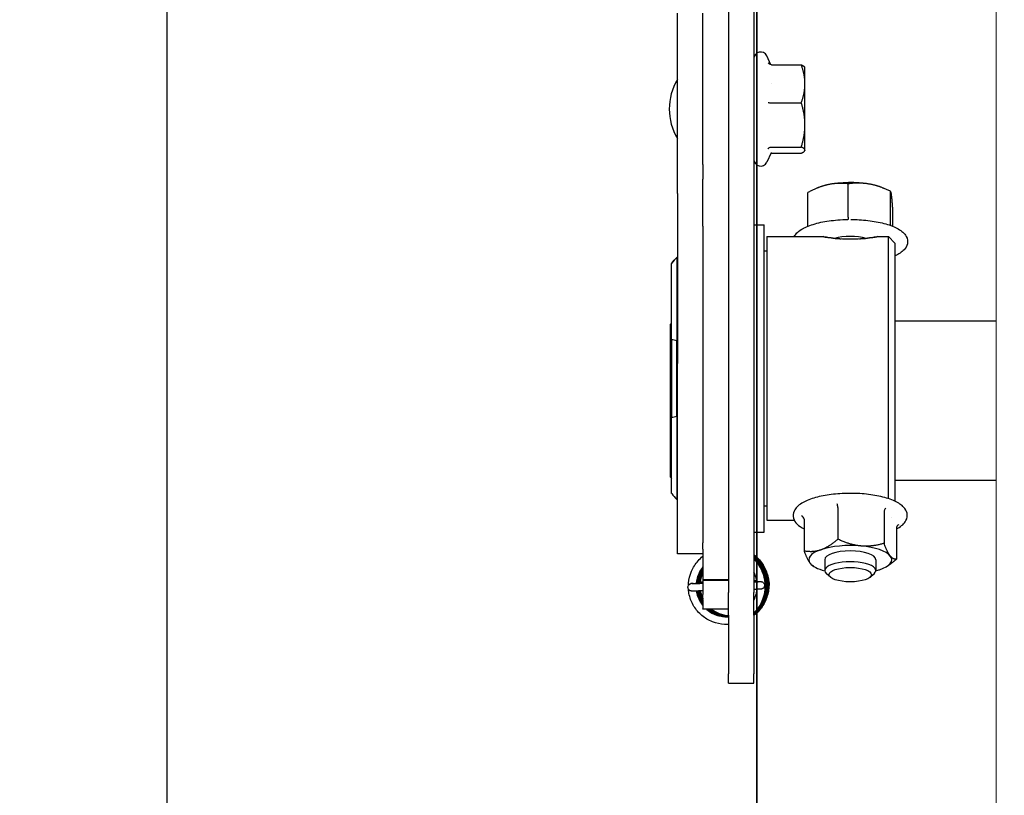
# Model space of a CAD drawing. Header units: millimetres. Extents: x 49320 to 60117, y -4209 to 20568.
# Tile 292 of 479: x 52272 to 52287, y 9891 to 9903. Entities that reach past the tile are written whole.
import ezdxf

# ---------------------------------------------------------------- set-up
doc = ezdxf.new("R2010")
doc.units = ezdxf.units.MM
doc.linetypes.add('Kropki i Kreski', pattern=[72, 36, -18, 0, -18])
doc.layers.add('_AA PROJ.warstwy', color=7, linetype='Continuous', lineweight=18, true_color=0x0000f0)
doc.layers.add('_AA przekroje', color=7, linetype='Continuous', lineweight=40)
doc.layers.add('_mt_wymiary konstr', color=3, linetype='Continuous')
doc.layers.add('ARCATA', color=4, linetype='Continuous')
doc.styles.add('100', font='romans.shx', dxfattribs={"width": 0.65, "height": 18})
doc.dimstyles.new('k100', dxfattribs={"dimtxt": 18, "dimasz": 7, "dimexe": 10, "dimexo": 20, "dimgap": 4, "dimtad": 1, "dimdec": 1, "dimrnd": 0.5, "dimzin": 9, "dimdsep": 46, "dimtxsty": 'Standard', "dimcen": 12.534, "dimclrd": 256, "dimclre": 256, "dimclrt": 7, "dimadec": 0, "dimazin": 0, "dimtfac": 1, "dimtdec": 1, "dimtmove": 2, "dimatfit": 3, "dimfxl": 30, "dimfxlon": 1, "dimtolj": 1, "dimtzin": 0, "dimarcsym": 0})

# ---------------------------------------------------------------- blocks, each defined once
blk = doc.blocks.new('WINDA 2 DZ')
at = {"layer": '_AA PROJ.warstwy', "color": 5, "true_color": 0x1414ff}
blk.add_line((49, 186), (49, 38), dxfattribs=at)
at = {"layer": 'ARCATA', "color": 5, "true_color": 0x1414ff}
for p, q in [((44.8, 87.261), (44.8, 83.869)), ((45.2, 87.261), (45.2, 83.869)), ((44, 85.308), (44, 85.904)), ((44.4, 85.308), (44.4, 85.904)), ((44, 83.69), (44, 85.308)), ((44.4, 83.69), (44.4, 85.308)), ((45.466, 85.095), (45.4, 85.235)), ((45.474, 85.094), (45.942, 85.094)), ((46, 85.051), (45.997, 85.056)), ((46, 84.796), (46, 85.051)), ((45.473, 84.801), (45.473, 84.801)), ((46, 84.152), (46, 84.796)), ((45.474, 84.499), (45.942, 84.499)), ((46, 83.756), (46, 84.152)), ((44.8, 83.869), (44.8, 76.815)), ((45.2, 83.869), (45.2, 76.815)), ((44, 83.073), (44, 83.69)), ((44.4, 83.53), (44.4, 83.69)), ((45.47, 83.716), (45.4, 83.567)), ((45.474, 83.805), (45.942, 83.805)), ((45.474, 83.708), (45.942, 83.708)), ((46, 83.751), (45.997, 83.745)), ((46, 83.751), (46, 83.756)), ((44.4, 83.53), (44.4, 83.302)), ((44.4, 82.562), (44.4, 83.302)), ((46.678, 82.703), (46.678, 83.228)), ((44, 83.073), (44, 80.409)), ((46.045, 82.566), (46.045, 83.09)), ((46.205, 83.166), (46.178, 83.155)), ((47.215, 83.166), (47.26, 83.147)), ((47.343, 82.585), (47.343, 83.109)), ((47.375, 82.562), (47.375, 82.853)), ((46.677, 82.668), (46.674, 82.668)), ((46.742, 82.668), (46.746, 82.668)), ((44.4, 82.562), (44.4, 77.697)), ((45.2, 82.585), (45.36, 82.585)), ((45.36, 77.763), (45.36, 82.585)), ((45.4, 82.399), (45.4, 77.949)), ((45.4, 82.399), (46.285, 82.399)), ((47.135, 82.399), (47.31, 82.399)), ((47.41, 82.299), (47.31, 82.399)), ((47.31, 78.288), (47.31, 82.399)), ((47.41, 82.299), (47.41, 78.248)), ((45.36, 82.174), (45.4, 82.174)), ((43.91, 81.981), (43.91, 81.98)), ((43.91, 80.787), (43.91, 81.98)), ((44, 82.074), (43.99, 82.074)), ((43.99, 82.074), (43.99, 80.764)), ((43.99, 82.074), (43.99, 82.074)), ((44, 82.074), (43.99, 82.074)), ((49, 81.074), (47.41, 81.074)), ((43.89, 81.024), (43.91, 81.044)), ((43.89, 78.624), (43.89, 81.024)), ((43.91, 80.787), (43.91, 79.56)), ((44, 80.764), (43.99, 80.764)), ((43.99, 79.583), (43.99, 80.764)), ((44, 77.424), (44, 80.409)), ((43.91, 78.367), (43.91, 79.56)), ((43.99, 79.583), (43.99, 78.274)), ((44, 79.583), (43.99, 79.583)), ((43.89, 78.624), (43.91, 78.604)), ((49, 78.574), (47.41, 78.574)), ((44, 78.274), (43.99, 78.274)), ((45.36, 78.174), (45.4, 78.174)), ((46.515, 78.149), (46.515, 77.654)), ((45.985, 77.967), (45.985, 77.472)), ((47.24, 78.083), (47.24, 77.588)), ((47.353, 77.992), (47.353, 77.992)), ((45.4, 77.949), (45.834, 77.949)), ((47.435, 77.835), (47.435, 77.34)), ((44.4, 77.697), (44.4, 77.601)), ((45.2, 77.763), (45.36, 77.763)), ((44.4, 77.601), (44.4, 77.593)), ((44.4, 77.494), (44.4, 77.593)), ((44.4, 77.424), (44, 77.424)), ((44.4, 77.494), (44.4, 77.02)), ((46.132, 77.23), (46.119, 77.238)), ((46.31, 77.331), (46.31, 77.161)), ((47.11, 77.331), (47.11, 77.161)), ((47.288, 77.23), (47.317, 77.249)), ((46.402, 77.055), (46.337, 77.111)), ((47.018, 77.055), (47.083, 77.111)), ((44.209, 76.956), (44.214, 76.957)), ((44.4, 77.02), (44.8, 77.02)), ((44.4, 77.02), (44.4, 77.008)), ((44.4, 77.02), (44.4, 77.02)), ((44.4, 77.02), (44.8, 77.02)), ((44.4, 77.008), (44.8, 77.008)), ((44.4, 77.008), (44.4, 76.783)), ((44.4, 76.685), (44.4, 76.783)), ((44.8, 76.461), (44.8, 76.815)), ((45.2, 76.461), (45.2, 76.815)), ((44.4, 76.685), (44.4, 76.558)), ((44.4, 76.554), (44.4, 76.558)), ((44.8, 76.554), (44.4, 76.554)), ((44.8, 76.461), (44.8, 75.54)), ((45.2, 76.461), (45.2, 75.54)), ((44.8, 75.394), (44.8, 75.54)), ((45.2, 75.394), (45.2, 75.54)), ((44.8, 75.394), (45.2, 75.394))]:
    blk.add_line(p, q, dxfattribs=at)
for centre, radius, start, end in [((45.305, 85.191), 0.105, 25, 180), ((44.772, 84.401), 0.9, 149.068, 210.932), ((45.305, 83.611), 0.105, 180, 335), ((44.231, 76.9), 0.06, 76.5096, 109.856)]:
    blk.add_arc(centre, radius, start, end, dxfattribs=at)
for centre, major_axis, ratio, start_param, end_param in [((46.71, 83.026), (-0.65, 0), 0.34175, 5.278568, 5.601823), ((46.71, 83.026), (0.65, 0), 0.34175, 1.089778, 2.136975), ((46.71, 83.026), (0.65, 0), 0.34175, 0.681362, 1.089778), ((46.71, 82.265), (-0.4, 0), 0.34175, 4.042627, 5.38215), ((41.655, 79.349), (-3.143, -3.667), 0.000058, 3.874706, 3.911975), ((41.655, 79.35), (-3.143, -3.666), 0.000118, 2.371004, 2.408274), ((41.89, 78.562), (2.779, 1.711), 0.5492, 0.44672, 0.485039), ((41.89, 81.786), (-2.779, 1.713), 0.548878, 2.656786, 2.695105), ((41.655, 80.999), (3.143, -3.667), 0.000058, 5.512803, 5.550072), ((46.71, 77.331), (0.65, 0), 0.34175, 1.310173, 2.357371), ((46.71, 77.331), (0.65, 0), 0.34175, 0.262976, 1.310173), ((46.71, 77.331), (-0.65, 0), 0.34175, 5.498963, 6.546161), ((46.71, 77.331), (-0.4, 0), 0.34175, 3.141593, 6.283185), ((46.71, 77.331), (0.65, 0), 0.34175, 5.498963, 6.546161), ((46.71, 77.331), (-0.65, 0), 0.34175, 0.262976, 0.908469), ((46.71, 77.161), (0.4, 0), 0.34175, 5.911007, 9.796956), ((46.71, 77.331), (-0.65, 0), 0.34175, 2.233124, 2.357371), ((45.237, 76.927), (0.0012, -0.0598), 0.876106, 3.141736, 3.419819)]:
    blk.add_ellipse(centre, major_axis=major_axis, ratio=ratio, start_param=start_param, end_param=end_param, dxfattribs=at)
blk.add_ellipse((46.71, 77.096), major_axis=(-0.331, 0), ratio=0.34175, dxfattribs=at)
for points, knots in [([(45.474, 85.094), (45.463, 85.094), (45.452, 85.098), (45.434, 85.11), (45.427, 85.119), (45.422, 85.128)], [0.0000000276, 0.0000000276, 0.0000000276, 0.0000000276, 0.0003324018, 0.0003324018, 0.0006648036, 0.0006648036, 0.0006648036, 0.0006648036]), ([(45.422, 84.503), (45.427, 84.502), (45.434, 84.501), (45.452, 84.499), (45.463, 84.499), (45.474, 84.499)], [-0.0000046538, -0.0000046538, -0.0000046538, -0.0000046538, 0.000330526, 0.000330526, 0.000665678, 0.000665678, 0.000665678, 0.000665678]), ([(45.422, 83.776), (45.422, 83.776), (45.422, 83.776), (45.422, 83.776), (45.422, 83.776), (45.422, 83.776), (45.422, 83.776), (45.422, 83.776), (45.422, 83.776), (45.422, 83.776), (45.422, 83.776), (45.422, 83.777), (45.422, 83.777), (45.423, 83.777), (45.423, 83.778), (45.424, 83.78), (45.426, 83.781), (45.431, 83.788), (45.437, 83.793), (45.449, 83.8), (45.456, 83.803), (45.466, 83.805), (45.47, 83.805), (45.474, 83.805)], [0, 0, 0, 0, 0.00000105, 0.00000105, 0.00000546, 0.00000546, 0.00001104, 0.00001104, 0.00002031, 0.00002031, 0.0000518, 0.0000518, 0.00014375, 0.00014375, 0.00045571, 0.00045571, 0.00145539, 0.00145539, 0.00517187, 0.00517187, 0.00856567, 0.00856567, 0.01034659, 0.01034659, 0.01034659, 0.01034659]), ([(45.83, 82.399), (45.841, 82.42), (45.856, 82.44), (45.911, 82.495), (45.962, 82.526), (46.088, 82.581), (46.165, 82.605), (46.331, 82.641), (46.421, 82.653), (46.566, 82.665), (46.62, 82.667), (46.674, 82.668)], [9.599842, 9.599842, 9.599842, 9.599842, 9.755848, 9.755848, 10.087553, 10.087553, 10.433298, 10.433298, 10.765536, 10.765536, 10.953298, 10.953298, 10.953298, 10.953298]), ([(46.678, 82.703), (46.678, 82.692), (46.678, 82.683), (46.678, 82.677), (46.677, 82.671), (46.677, 82.668), (46.676, 82.668)], [0.0000000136, 0.0000000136, 0.0000000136, 0.0000000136, 0.0003491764, 0.0003491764, 0.0003491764, 0.0006983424, 0.0006983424, 0.0006983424, 0.0006983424]), ([(46.746, 82.668), (46.84, 82.667), (46.933, 82.66), (47.109, 82.637), (47.192, 82.62), (47.342, 82.577), (47.408, 82.551), (47.518, 82.488), (47.562, 82.45), (47.608, 82.367), (47.615, 82.324), (47.597, 82.25), (47.579, 82.219), (47.519, 82.155), (47.471, 82.124), (47.411, 82.097), (47.411, 82.096), (47.41, 82.096)], [4.754665, 4.754665, 4.754665, 4.754665, 5.081559, 5.081559, 5.410467, 5.410467, 5.746631, 5.746631, 6.098431, 6.098431, 6.365503, 6.365503, 6.592741, 6.592741, 6.9172, 6.9172, 6.920962, 6.920962, 6.920962, 6.920962]), ([(47.135, 82.399), (47.135, 82.399), (47.124, 82.397), (47.081, 82.389), (47.048, 82.384), (46.973, 82.373), (46.925, 82.368), (46.82, 82.36), (46.764, 82.358), (46.71, 82.358), (46.656, 82.358), (46.6, 82.36), (46.495, 82.368), (46.447, 82.373), (46.372, 82.384), (46.339, 82.389), (46.296, 82.397), (46.285, 82.399), (46.285, 82.399), (46.296, 82.397), (46.339, 82.389), (46.372, 82.384), (46.447, 82.374), (46.495, 82.368), (46.553, 82.364), (46.559, 82.363), (46.566, 82.363)], [1.926201, 1.926201, 1.926201, 1.926201, 2.086714, 2.086714, 2.247227, 2.247227, 2.407747, 2.407747, 2.568268, 2.568268, 2.568268, 2.728788, 2.728788, 2.889309, 2.889309, 3.049822, 3.049822, 3.210335, 3.210335, 3.370848, 3.370848, 3.531361, 3.531361, 3.691881, 3.691881, 3.710513, 3.710513, 3.710513, 3.710513]), ([(46.854, 82.363), (46.861, 82.363), (46.867, 82.364), (46.925, 82.368), (46.973, 82.374), (47.048, 82.384), (47.081, 82.389), (47.124, 82.397), (47.135, 82.399), (47.135, 82.399)], [3.9942906, 3.9942906, 3.9942906, 3.9942906, 4.0129223, 4.0129223, 4.1734427, 4.1734427, 4.3339557, 4.3339557, 4.4944687, 4.4944687, 4.4944687, 4.4944687]), ([(47.435, 77.814), (47.443, 77.818), (47.45, 77.822), (47.514, 77.858), (47.558, 77.896), (47.603, 77.98), (47.61, 78.023), (47.592, 78.096), (47.574, 78.126), (47.515, 78.19), (47.468, 78.221), (47.348, 78.278), (47.273, 78.302), (47.11, 78.34), (47.022, 78.353), (46.839, 78.37), (46.745, 78.373), (46.559, 78.369), (46.467, 78.361), (46.293, 78.336), (46.212, 78.319), (46.066, 78.275), (46.001, 78.248), (45.895, 78.183), (45.853, 78.144), (45.814, 78.059), (45.811, 78.018), (45.831, 77.947), (45.851, 77.916), (45.905, 77.861), (45.942, 77.836), (45.985, 77.814)], [5.702614, 5.702614, 5.702614, 5.702614, 5.74792, 5.74792, 6.100925, 6.100925, 6.364715, 6.364715, 6.589371, 6.589371, 6.912013, 6.912013, 7.260654, 7.260654, 7.594166, 7.594166, 7.922306, 7.922306, 8.249512, 8.249512, 8.579121, 8.579121, 8.916951, 8.916951, 9.270556, 9.270556, 9.521263, 9.521263, 9.750134, 9.750134, 10.005349, 10.005349, 10.005349, 10.005349]), ([(46.515, 78.149), (46.515, 78.159), (46.514, 78.171), (46.512, 78.182), (46.51, 78.192), (46.507, 78.202), (46.505, 78.209)], [0.0000000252, 0.0000000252, 0.0000000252, 0.0000000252, 0.00033523, 0.00033523, 0.00033523, 0.0006704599, 0.0006704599, 0.0006704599, 0.0006704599]), ([(47.268, 78.139), (47.264, 78.136), (47.26, 78.132), (47.254, 78.124), (47.251, 78.12), (47.246, 78.109), (47.244, 78.104), (47.241, 78.093), (47.24, 78.088), (47.24, 78.083)], [-0.06737181, -0.06737181, -0.06737181, -0.06737181, -0.05077696, -0.05077696, -0.03376608, -0.03376608, -0.01604117, -0.01604117, 0, 0, 0, 0]), ([(45.985, 77.967), (45.985, 77.978), (45.98, 77.988), (45.974, 77.997), (45.967, 78.006), (45.957, 78.013), (45.947, 78.018)], [0.0000000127, 0.0000000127, 0.0000000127, 0.0000000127, 0.00033523, 0.00033523, 0.00033523, 0.0006704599, 0.0006704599, 0.0006704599, 0.0006704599]), ([(47.473, 77.879), (47.463, 77.876), (47.453, 77.871), (47.446, 77.863), (47.44, 77.855), (47.435, 77.846), (47.435, 77.835)], [-0.0000046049, -0.0000046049, -0.0000046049, -0.0000046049, 0.0003318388, 0.0003318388, 0.0003318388, 0.0006682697, 0.0006682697, 0.0006682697, 0.0006682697]), ([(44.174, 76.93), (44.175, 76.941), (44.175, 76.952), (44.181, 77.027), (44.197, 77.091), (44.246, 77.209), (44.281, 77.264), (44.347, 77.339), (44.372, 77.363), (44.4, 77.385)], [1.1179359, 1.1179359, 1.1179359, 1.1179359, 1.1517985, 1.1517985, 1.343964, 1.343964, 1.5367564, 1.5367564, 1.6421894, 1.6421894, 1.6421894, 1.6421894]), ([(45.2, 77.409), (45.206, 77.404), (45.212, 77.4), (45.267, 77.354), (45.31, 77.304), (45.377, 77.195), (45.403, 77.135), (45.432, 77.011), (45.437, 76.946), (45.427, 76.819), (45.41, 76.755), (45.36, 76.637), (45.325, 76.582), (45.258, 76.506), (45.23, 76.481), (45.2, 76.457)], [0.555799, 0.555799, 0.555799, 0.555799, 0.578256, 0.578256, 0.771377, 0.771377, 0.962663, 0.962663, 1.154215, 1.154215, 1.347406, 1.347406, 1.538784, 1.538784, 1.651352, 1.651352, 1.651352, 1.651352]), ([(45.2, 77.405), (45.204, 77.402), (45.207, 77.399), (45.26, 77.356), (45.303, 77.306), (45.372, 77.198), (45.397, 77.138), (45.428, 77.014), (45.433, 76.949), (45.423, 76.822), (45.408, 76.758), (45.358, 76.64), (45.323, 76.584), (45.257, 76.508), (45.229, 76.482), (45.2, 76.459)], [0.562298, 0.562298, 0.562298, 0.562298, 0.575693, 0.575693, 0.768461, 0.768461, 0.960626, 0.960626, 1.151712, 1.151712, 1.344397, 1.344397, 1.536733, 1.536733, 1.648117, 1.648117, 1.648117, 1.648117]), ([(45.2, 77.401), (45.202, 77.399), (45.204, 77.398), (45.255, 77.356), (45.298, 77.307), (45.367, 77.199), (45.393, 77.138), (45.424, 77.015), (45.429, 76.95), (45.42, 76.822), (45.404, 76.758), (45.355, 76.64), (45.321, 76.585), (45.255, 76.51), (45.229, 76.484), (45.2, 76.461)], [0.570945, 0.570945, 0.570945, 0.570945, 0.577859, 0.577859, 0.769985, 0.769985, 0.962813, 0.962813, 1.153241, 1.153241, 1.347824, 1.347824, 1.537304, 1.537304, 1.646971, 1.646971, 1.646971, 1.646971]), ([(45.2, 77.396), (45.204, 77.393), (45.207, 77.39), (45.259, 77.346), (45.301, 77.297), (45.368, 77.189), (45.393, 77.127), (45.421, 77.002), (45.426, 76.938), (45.414, 76.811), (45.397, 76.746), (45.345, 76.63), (45.31, 76.575), (45.248, 76.505), (45.225, 76.483), (45.2, 76.463)], [0.566339, 0.566339, 0.566339, 0.566339, 0.580632, 0.580632, 0.769864, 0.769864, 0.964875, 0.964875, 1.153928, 1.153928, 1.349015, 1.349015, 1.537955, 1.537955, 1.632529, 1.632529, 1.632529, 1.632529]), ([(45.2, 77.392), (45.201, 77.391), (45.201, 77.391), (45.251, 77.35), (45.294, 77.3), (45.361, 77.192), (45.387, 77.132), (45.417, 77.008), (45.422, 76.942), (45.411, 76.815), (45.395, 76.751), (45.345, 76.634), (45.31, 76.579), (45.247, 76.508), (45.224, 76.485), (45.2, 76.465)], [0.579007, 0.579007, 0.579007, 0.579007, 0.581865, 0.581865, 0.773244, 0.773244, 0.964649, 0.964649, 1.157838, 1.157838, 1.349332, 1.349332, 1.540703, 1.540703, 1.635122, 1.635122, 1.635122, 1.635122]), ([(45.2, 77.388), (45.249, 77.347), (45.292, 77.298), (45.358, 77.189), (45.383, 77.129), (45.413, 77.005), (45.418, 76.94), (45.407, 76.812), (45.391, 76.748), (45.34, 76.631), (45.305, 76.576), (45.244, 76.507), (45.222, 76.486), (45.2, 76.468)], [0.581348, 0.581348, 0.581348, 0.581348, 0.772672, 0.772672, 0.963732, 0.963732, 1.156009, 1.156009, 1.348734, 1.348734, 1.53984, 1.53984, 1.627407, 1.627407, 1.627407, 1.627407]), ([(45.2, 77.379), (45.244, 77.341), (45.282, 77.296), (45.348, 77.194), (45.374, 77.133), (45.404, 77.009), (45.41, 76.944), (45.401, 76.817), (45.385, 76.753), (45.336, 76.635), (45.301, 76.579), (45.241, 76.51), (45.221, 76.49), (45.2, 76.472)], [0.593767, 0.593767, 0.593767, 0.593767, 0.767526, 0.767526, 0.960078, 0.960078, 1.151169, 1.151169, 1.343454, 1.343454, 1.536206, 1.536206, 1.619538, 1.619538, 1.619538, 1.619538]), ([(45.2, 77.375), (45.242, 77.337), (45.279, 77.294), (45.344, 77.192), (45.37, 77.132), (45.401, 77.007), (45.406, 76.942), (45.396, 76.815), (45.381, 76.752), (45.332, 76.634), (45.297, 76.578), (45.238, 76.51), (45.219, 76.491), (45.2, 76.474)], [0.60181, 0.60181, 0.60181, 0.60181, 0.770491, 0.770491, 0.963653, 0.963653, 1.155216, 1.155216, 1.346517, 1.346517, 1.539681, 1.539681, 1.617334, 1.617334, 1.617334, 1.617334]), ([(45.2, 77.37), (45.241, 77.333), (45.278, 77.29), (45.341, 77.189), (45.367, 77.128), (45.397, 77.004), (45.402, 76.939), (45.392, 76.811), (45.377, 76.748), (45.327, 76.63), (45.292, 76.575), (45.234, 76.509), (45.218, 76.492), (45.2, 76.477)], [0.606246, 0.606246, 0.606246, 0.606246, 0.772632, 0.772632, 0.964741, 0.964741, 1.157588, 1.157588, 1.348708, 1.348708, 1.540731, 1.540731, 1.611471, 1.611471, 1.611471, 1.611471]), ([(45.2, 77.365), (45.241, 77.328), (45.276, 77.285), (45.339, 77.185), (45.364, 77.125), (45.394, 77.001), (45.399, 76.935), (45.388, 76.807), (45.372, 76.744), (45.321, 76.627), (45.286, 76.572), (45.23, 76.508), (45.216, 76.493), (45.2, 76.479)], [0.6087408, 0.6087408, 0.6087408, 0.6087408, 0.7732546, 0.7732546, 0.9644399, 0.9644399, 1.1575128, 1.1575128, 1.3493451, 1.3493451, 1.5405027, 1.5405027, 1.6035617, 1.6035617, 1.6035617, 1.6035617]), ([(45.2, 77.361), (45.239, 77.324), (45.274, 77.282), (45.336, 77.181), (45.361, 77.12), (45.39, 76.995), (45.395, 76.931), (45.384, 76.804), (45.367, 76.739), (45.315, 76.622), (45.281, 76.568), (45.226, 76.507), (45.214, 76.494), (45.2, 76.481)], [0.6076678, 0.6076678, 0.6076678, 0.6076678, 0.7684554, 0.7684554, 0.9633336, 0.9633336, 1.1527402, 1.1527402, 1.3475025, 1.3475025, 1.5368425, 1.5368425, 1.592026, 1.592026, 1.592026, 1.592026]), ([(45.2, 77.356), (45.238, 77.32), (45.272, 77.278), (45.333, 77.179), (45.358, 77.117), (45.386, 76.993), (45.391, 76.928), (45.379, 76.801), (45.363, 76.736), (45.311, 76.62), (45.276, 76.565), (45.223, 76.507), (45.212, 76.495), (45.2, 76.484)], [0.613749, 0.613749, 0.613749, 0.613749, 0.770983, 0.770983, 0.9659352, 0.9659352, 1.1551507, 1.1551507, 1.3501249, 1.3501249, 1.5393613, 1.5393613, 1.5875162, 1.5875162, 1.5875162, 1.5875162]), ([(45.2, 77.351), (45.234, 77.318), (45.264, 77.281), (45.325, 77.187), (45.351, 77.126), (45.381, 77.002), (45.387, 76.937), (45.377, 76.81), (45.362, 76.746), (45.312, 76.628), (45.278, 76.573), (45.225, 76.512), (45.213, 76.499), (45.2, 76.487)], [0.6361686, 0.6361686, 0.6361686, 0.6361686, 0.777487, 0.777487, 0.9726373, 0.9726373, 1.1619673, 1.1619673, 1.3557343, 1.3557343, 1.5464633, 1.5464633, 1.5987892, 1.5987892, 1.5987892, 1.5987892]), ([(45.2, 77.346), (45.231, 77.315), (45.259, 77.282), (45.319, 77.191), (45.345, 77.129), (45.376, 77.006), (45.383, 76.942), (45.375, 76.816), (45.36, 76.751), (45.311, 76.632), (45.277, 76.576), (45.224, 76.514), (45.212, 76.502), (45.2, 76.489)], [0.6471101, 0.6471101, 0.6471101, 0.6471101, 0.7768851, 0.7768851, 0.9735006, 0.9735006, 1.160378, 1.160378, 1.3549148, 1.3549148, 1.5466899, 1.5466899, 1.598981, 1.598981, 1.598981, 1.598981]), ([(45.2, 77.341), (45.232, 77.309), (45.261, 77.274), (45.318, 77.181), (45.344, 77.121), (45.374, 76.997), (45.379, 76.931), (45.369, 76.804), (45.353, 76.74), (45.303, 76.623), (45.268, 76.568), (45.218, 76.51), (45.209, 76.501), (45.2, 76.492)], [0.6373347, 0.6373347, 0.6373347, 0.6373347, 0.7730343, 0.7730343, 0.9647443, 0.9647443, 1.1578625, 1.1578625, 1.3491193, 1.3491193, 1.5407695, 1.5407695, 1.578836, 1.578836, 1.578836, 1.578836]), ([(44.4, 77.217), (44.374, 77.185), (44.352, 77.149), (44.315, 77.065), (44.302, 77.014), (44.296, 76.962), (44.296, 76.961), (44.296, 76.959)], [0.3413851, 0.3413851, 0.3413851, 0.3413851, 0.4652626, 0.4652626, 0.6186612, 0.6186612, 0.6232681, 0.6232681, 0.6232681, 0.6232681]), ([(44.4, 77.213), (44.375, 77.182), (44.354, 77.147), (44.318, 77.063), (44.305, 77.013), (44.3, 76.961), (44.3, 76.96), (44.3, 76.959)], [0.3465108, 0.3465108, 0.3465108, 0.3465108, 0.4668202, 0.4668202, 0.6201641, 0.6201641, 0.623223, 0.623223, 0.623223, 0.623223]), ([(44.4, 77.209), (44.376, 77.177), (44.355, 77.141), (44.32, 77.059), (44.307, 77.009), (44.303, 76.959)], [0.3470255, 0.3470255, 0.3470255, 0.3470255, 0.4682115, 0.4682115, 0.6181503, 0.6181503, 0.6181503, 0.6181503]), ([(44.4, 77.205), (44.378, 77.176), (44.36, 77.144), (44.325, 77.063), (44.312, 77.011), (44.307, 76.959)], [0.3590838, 0.3590838, 0.3590838, 0.3590838, 0.4686991, 0.4686991, 0.6249798, 0.6249798, 0.6249798, 0.6249798]), ([(44.4, 77.201), (44.382, 77.175), (44.366, 77.148), (44.331, 77.073), (44.317, 77.022), (44.312, 76.966), (44.311, 76.963), (44.311, 76.959)], [0.3703558, 0.3703558, 0.3703558, 0.3703558, 0.463821, 0.463821, 0.6201288, 0.6201288, 0.630692, 0.630692, 0.630692, 0.630692]), ([(44.4, 77.197), (44.383, 77.173), (44.369, 77.147), (44.335, 77.074), (44.321, 77.023), (44.316, 76.968), (44.315, 76.964), (44.315, 76.96)], [0.3741576, 0.3741576, 0.3741576, 0.3741576, 0.4611322, 0.4611322, 0.6163551, 0.6163551, 0.6289465, 0.6289465, 0.6289465, 0.6289465]), ([(44.4, 77.192), (44.384, 77.168), (44.37, 77.143), (44.338, 77.071), (44.325, 77.02), (44.319, 76.966), (44.319, 76.963), (44.319, 76.96)], [0.3802055, 0.3802055, 0.3802055, 0.3802055, 0.465972, 0.465972, 0.6192749, 0.6192749, 0.6292917, 0.6292917, 0.6292917, 0.6292917]), ([(44.4, 77.187), (44.385, 77.165), (44.372, 77.141), (44.341, 77.069), (44.328, 77.019), (44.323, 76.965), (44.323, 76.962), (44.323, 76.96)], [0.385522, 0.385522, 0.385522, 0.385522, 0.4669122, 0.4669122, 0.6203903, 0.6203903, 0.6286318, 0.6286318, 0.6286318, 0.6286318]), ([(45.2, 77.337), (45.231, 77.305), (45.259, 77.269), (45.316, 77.178), (45.341, 77.118), (45.371, 76.994), (45.375, 76.928), (45.364, 76.8), (45.348, 76.737), (45.298, 76.62), (45.263, 76.564), (45.214, 76.509), (45.207, 76.502), (45.2, 76.495)], [0.6399425, 0.6399425, 0.6399425, 0.6399425, 0.7730573, 0.7730573, 0.9641393, 0.9641393, 1.1568801, 1.1568801, 1.3491325, 1.3491325, 1.5402311, 1.5402311, 1.5705191, 1.5705191, 1.5705191, 1.5705191]), ([(44.4, 77.182), (44.387, 77.161), (44.375, 77.139), (44.344, 77.069), (44.331, 77.018), (44.327, 76.965), (44.327, 76.962), (44.326, 76.96)], [0.3904095, 0.3904095, 0.3904095, 0.3904095, 0.4657616, 0.4657616, 0.6201185, 0.6201185, 0.6273541, 0.6273541, 0.6273541, 0.6273541]), ([(44.4, 77.177), (44.388, 77.158), (44.378, 77.139), (44.349, 77.071), (44.335, 77.02), (44.331, 76.966), (44.33, 76.963), (44.33, 76.96)], [0.3970787, 0.3970787, 0.3970787, 0.3970787, 0.463463, 0.463463, 0.618489, 0.618489, 0.6277257, 0.6277257, 0.6277257, 0.6277257]), ([(44.4, 77.172), (44.391, 77.156), (44.382, 77.14), (44.354, 77.076), (44.34, 77.026), (44.335, 76.97), (44.334, 76.965), (44.334, 76.96)], [0.4063614, 0.4063614, 0.4063614, 0.4063614, 0.4616027, 0.4616027, 0.6160504, 0.6160504, 0.6306776, 0.6306776, 0.6306776, 0.6306776]), ([(44.4, 77.167), (44.392, 77.153), (44.385, 77.139), (44.358, 77.078), (44.344, 77.027), (44.339, 76.971), (44.338, 76.965), (44.338, 76.96)], [0.4165514, 0.4165514, 0.4165514, 0.4165514, 0.4643884, 0.4643884, 0.6179559, 0.6179559, 0.6342901, 0.6342901, 0.6342901, 0.6342901]), ([(44.4, 77.161), (44.393, 77.148), (44.387, 77.136), (44.361, 77.076), (44.348, 77.026), (44.342, 76.97), (44.342, 76.965), (44.341, 76.96)], [0.4241933, 0.4241933, 0.4241933, 0.4241933, 0.466495, 0.466495, 0.6197923, 0.6197923, 0.6350034, 0.6350034, 0.6350034, 0.6350034]), ([(44.4, 77.154), (44.396, 77.147), (44.392, 77.138), (44.367, 77.083), (44.352, 77.032), (44.346, 76.974), (44.346, 76.967), (44.345, 76.96)], [0.4355208, 0.4355208, 0.4355208, 0.4355208, 0.4624373, 0.4624373, 0.6182445, 0.6182445, 0.6389089, 0.6389089, 0.6389089, 0.6389089]), ([(44.4, 77.148), (44.396, 77.14), (44.392, 77.131), (44.368, 77.076), (44.355, 77.025), (44.35, 76.969), (44.349, 76.965), (44.349, 76.96)], [0.436966, 0.436966, 0.436966, 0.436966, 0.4651034, 0.4651034, 0.6198218, 0.6198218, 0.6331414, 0.6331414, 0.6331414, 0.6331414]), ([(44.4, 77.142), (44.397, 77.136), (44.395, 77.131), (44.372, 77.079), (44.359, 77.028), (44.354, 76.971), (44.353, 76.966), (44.353, 76.96)], [0.4454939, 0.4454939, 0.4454939, 0.4454939, 0.4628592, 0.4628592, 0.6177643, 0.6177643, 0.6340459, 0.6340459, 0.6340459, 0.6340459]), ([(44.4, 77.135), (44.399, 77.133), (44.399, 77.132), (44.377, 77.084), (44.364, 77.033), (44.358, 76.975), (44.357, 76.968), (44.357, 76.96)], [0.4575268, 0.4575268, 0.4575268, 0.4575268, 0.4622387, 0.4622387, 0.6162953, 0.6162953, 0.6380891, 0.6380891, 0.6380891, 0.6380891]), ([(45.247, 76.987), (45.241, 77.027), (45.23, 77.066), (45.21, 77.113), (45.205, 77.123), (45.2, 77.133)], [0.6498173, 0.6498173, 0.6498173, 0.6498173, 0.7699354, 0.7699354, 0.8038674, 0.8038674, 0.8038674, 0.8038674]), ([(44.166, 76.897), (44.165, 76.903), (44.166, 76.91), (44.17, 76.922), (44.173, 76.928), (44.181, 76.939), (44.185, 76.943), (44.193, 76.949), (44.196, 76.95), (44.202, 76.954), (44.206, 76.955), (44.209, 76.956)], [0, 0, 0, 0, 0.0193053, 0.0193053, 0.03874111, 0.03874111, 0.05819026, 0.05819026, 0.06769894, 0.06769894, 0.07980539, 0.07980539, 0.07980539, 0.07980539]), ([(44.4, 76.842), (44.365, 76.841), (44.334, 76.84), (44.278, 76.839), (44.255, 76.839), (44.235, 76.838), (44.231, 76.838), (44.226, 76.838), (44.225, 76.838), (44.222, 76.839), (44.221, 76.839), (44.219, 76.839), (44.218, 76.839), (44.215, 76.84), (44.213, 76.84), (44.209, 76.841), (44.207, 76.841), (44.202, 76.843), (44.2, 76.844), (44.192, 76.848), (44.188, 76.851), (44.18, 76.859), (44.176, 76.864), (44.17, 76.875), (44.168, 76.882), (44.166, 76.891), (44.166, 76.894), (44.166, 76.897)], [1.3222991, 1.3222991, 1.3222991, 1.3222991, 1.4647174, 1.4647174, 1.6407969, 1.6407969, 1.7100143, 1.7100143, 1.7423112, 1.7423112, 1.7492942, 1.7492942, 1.7564754, 1.7564754, 1.7632934, 1.7632934, 1.769265, 1.769265, 1.7788987, 1.7788987, 1.7941799, 1.7941799, 1.813092, 1.813092, 1.8325381, 1.8325381, 1.8413651, 1.8413651, 1.8413651, 1.8413651]), ([(44.244, 76.958), (44.239, 76.959), (44.234, 76.96), (44.224, 76.96), (44.219, 76.959), (44.214, 76.957)], [0.07785228, 0.07785228, 0.07785228, 0.07785228, 0.09295324, 0.09295324, 0.10797184, 0.10797184, 0.10797184, 0.10797184]), ([(44.229, 76.958), (44.229, 76.958), (44.229, 76.958), (44.229, 76.958), (44.23, 76.958), (44.237, 76.958), (44.245, 76.958), (44.276, 76.959), (44.303, 76.959), (44.355, 76.96), (44.377, 76.961), (44.4, 76.961)], [0.115468, 0.115468, 0.115468, 0.115468, 0.1175325, 0.1175325, 0.1573244, 0.1573244, 0.262332, 0.262332, 0.4264908, 0.4264908, 0.5210565, 0.5210565, 0.5210565, 0.5210565]), ([(45.2, 77.006), (45.21, 77.006), (45.22, 77.006), (45.234, 77.007), (45.239, 77.007), (45.243, 77.007)], [1.23421429, 1.23421429, 1.23421429, 1.23421429, 1.27430399, 1.27430399, 1.29575196, 1.29575196, 1.29575196, 1.29575196]), ([(45.2, 76.984), (45.21, 76.984), (45.22, 76.984), (45.258, 76.986), (45.28, 76.986), (45.294, 76.987), (45.297, 76.987), (45.298, 76.987), (45.299, 76.987), (45.299, 76.987)], [1.4249032, 1.4249032, 1.4249032, 1.4249032, 1.4771173, 1.4771173, 1.6520452, 1.6520452, 1.701464, 1.701464, 1.7215428, 1.7215428, 1.7215428, 1.7215428]), ([(45.365, 76.93), (45.365, 76.923), (45.364, 76.917), (45.361, 76.904), (45.358, 76.898), (45.35, 76.888), (45.345, 76.883), (45.338, 76.878), (45.335, 76.876), (45.33, 76.873), (45.327, 76.872), (45.323, 76.871), (45.321, 76.87), (45.318, 76.869), (45.316, 76.869), (45.314, 76.869), (45.313, 76.869), (45.312, 76.868), (45.311, 76.868), (45.309, 76.868), (45.308, 76.868), (45.303, 76.868), (45.3, 76.868), (45.278, 76.867), (45.248, 76.866), (45.205, 76.864), (45.202, 76.864), (45.2, 76.864)], [0, 0, 0, 0, 0.0193053, 0.0193053, 0.0387411, 0.0387411, 0.0581903, 0.0581903, 0.0676989, 0.0676989, 0.0764209, 0.0764209, 0.0823115, 0.0823115, 0.0891819, 0.0891819, 0.0949702, 0.0949702, 0.1045286, 0.1045286, 0.1275908, 0.1275908, 0.1967703, 0.1967703, 0.4078554, 0.4078554, 0.4202521, 0.4202521, 0.4202521, 0.4202521]), ([(45.236, 76.987), (45.264, 76.988), (45.285, 76.988), (45.299, 76.988), (45.302, 76.988), (45.306, 76.988), (45.307, 76.988), (45.311, 76.988), (45.312, 76.987), (45.315, 76.987), (45.316, 76.987), (45.319, 76.986), (45.322, 76.985), (45.327, 76.984), (45.33, 76.983), (45.337, 76.979), (45.341, 76.976), (45.349, 76.969), (45.353, 76.964), (45.36, 76.953), (45.362, 76.947), (45.365, 76.937), (45.365, 76.933), (45.365, 76.93)], [0, 0, 0, 0, 0.1763558, 0.1763558, 0.230532, 0.230532, 0.2566198, 0.2566198, 0.2631117, 0.2631117, 0.2675007, 0.2675007, 0.2763771, 0.2763771, 0.285128, 0.285128, 0.2998972, 0.2998972, 0.3186039, 0.3186039, 0.3380421, 0.3380421, 0.3490157, 0.3490157, 0.3490157, 0.3490157]), ([(45.432, 76.98), (45.432, 76.98), (45.432, 76.98), (45.436, 76.975), (45.438, 76.968), (45.44, 76.958), (45.441, 76.955), (45.441, 76.951)], [1.73089092, 1.73089092, 1.73089092, 1.73089092, 1.7312113, 1.7312113, 1.7506481, 1.7506481, 1.76177106, 1.76177106, 1.76177106, 1.76177106]), ([(45.441, 76.951), (45.441, 76.945), (45.44, 76.938), (45.437, 76.928), (45.436, 76.925), (45.434, 76.922)], [0, 0, 0, 0, 0.0193053, 0.0193053, 0.03052712, 0.03052712, 0.03052712, 0.03052712]), ([(44.8, 76.316), (44.779, 76.315), (44.758, 76.315), (44.674, 76.319), (44.609, 76.334), (44.49, 76.381), (44.434, 76.414), (44.336, 76.496), (44.294, 76.545), (44.226, 76.654), (44.201, 76.715), (44.179, 76.808), (44.174, 76.84), (44.172, 76.871)], [0.1331633, 0.1331633, 0.1331633, 0.1331633, 0.195209, 0.195209, 0.3882462, 0.3882462, 0.5799077, 0.5799077, 0.7711951, 0.7711951, 0.9643001, 0.9643001, 1.0595774, 1.0595774, 1.0595774, 1.0595774]), ([(44.296, 76.839), (44.301, 76.809), (44.309, 76.779), (44.337, 76.703), (44.363, 76.657), (44.396, 76.614), (44.398, 76.612), (44.4, 76.61)], [0.0624779, 0.0624779, 0.0624779, 0.0624779, 0.153987, 0.153987, 0.3084325, 0.3084325, 0.3170717, 0.3170717, 0.3170717, 0.3170717]), ([(44.3, 76.84), (44.302, 76.83), (44.304, 76.82), (44.318, 76.76), (44.337, 76.711), (44.375, 76.65), (44.387, 76.632), (44.4, 76.616)], [0.743127, 0.743127, 0.743127, 0.743127, 0.7735142, 0.7735142, 0.9273372, 0.9273372, 0.9906713, 0.9906713, 0.9906713, 0.9906713]), ([(44.304, 76.84), (44.306, 76.829), (44.308, 76.819), (44.322, 76.759), (44.342, 76.71), (44.378, 76.651), (44.389, 76.636), (44.4, 76.622)], [0.7430992, 0.7430992, 0.7430992, 0.7430992, 0.7740334, 0.7740334, 0.9288566, 0.9288566, 0.9834344, 0.9834344, 0.9834344, 0.9834344]), ([(44.309, 76.84), (44.311, 76.827), (44.313, 76.815), (44.329, 76.753), (44.35, 76.704), (44.385, 76.648), (44.392, 76.638), (44.4, 76.627)], [0.7381292, 0.7381292, 0.7381292, 0.7381292, 0.7753169, 0.7753169, 0.9321109, 0.9321109, 0.9715961, 0.9715961, 0.9715961, 0.9715961]), ([(44.312, 76.84), (44.314, 76.829), (44.316, 76.818), (44.331, 76.757), (44.352, 76.708), (44.386, 76.654), (44.393, 76.644), (44.4, 76.634)], [0.7448847, 0.7448847, 0.7448847, 0.7448847, 0.7781106, 0.7781106, 0.9335522, 0.9335522, 0.9702224, 0.9702224, 0.9702224, 0.9702224]), ([(44.317, 76.84), (44.318, 76.833), (44.319, 76.826), (44.332, 76.768), (44.351, 76.719), (44.385, 76.663), (44.392, 76.651), (44.4, 76.641)], [0.7505836, 0.7505836, 0.7505836, 0.7505836, 0.7719468, 0.7719468, 0.9282706, 0.9282706, 0.9684637, 0.9684637, 0.9684637, 0.9684637]), ([(44.321, 76.84), (44.322, 76.833), (44.323, 76.827), (44.335, 76.77), (44.355, 76.72), (44.387, 76.666), (44.393, 76.656), (44.4, 76.647)], [0.7488355, 0.7488355, 0.7488355, 0.7488355, 0.7690383, 0.7690383, 0.9242572, 0.9242572, 0.9591849, 0.9591849, 0.9591849, 0.9591849]), ([(44.325, 76.84), (44.326, 76.832), (44.328, 76.824), (44.341, 76.766), (44.361, 76.717), (44.391, 76.667), (44.396, 76.66), (44.4, 76.654)], [0.7491659, 0.7491659, 0.7491659, 0.7491659, 0.7738736, 0.7738736, 0.9280363, 0.9280363, 0.951586, 0.951586, 0.951586, 0.951586]), ([(44.329, 76.84), (44.33, 76.832), (44.332, 76.823), (44.345, 76.765), (44.366, 76.716), (44.395, 76.668), (44.397, 76.665), (44.4, 76.661)], [0.7485236, 0.7485236, 0.7485236, 0.7485236, 0.7740005, 0.7740005, 0.9289281, 0.9289281, 0.9429502, 0.9429502, 0.9429502, 0.9429502]), ([(44.333, 76.84), (44.334, 76.832), (44.336, 76.823), (44.35, 76.765), (44.37, 76.716), (44.398, 76.671), (44.399, 76.669), (44.4, 76.668)], [0.7472524, 0.7472524, 0.7472524, 0.7472524, 0.7733466, 0.7733466, 0.9276826, 0.9276826, 0.9335766, 0.9335766, 0.9335766, 0.9335766]), ([(44.337, 76.84), (44.338, 76.832), (44.34, 76.824), (44.353, 76.767), (44.373, 76.719), (44.4, 76.675), (44.4, 76.675), (44.4, 76.675)], [0.7476132, 0.7476132, 0.7476132, 0.7476132, 0.7724466, 0.7724466, 0.9248508, 0.9248508, 0.9254725, 0.9254725, 0.9254725, 0.9254725]), ([(44.341, 76.84), (44.342, 76.834), (44.343, 76.827), (44.356, 76.773), (44.375, 76.725), (44.4, 76.682)], [0.7505687, 0.7505687, 0.7505687, 0.7505687, 0.7704131, 0.7704131, 0.9201174, 0.9201174, 0.9201174, 0.9201174]), ([(44.345, 76.84), (44.346, 76.834), (44.347, 76.828), (44.359, 76.776), (44.376, 76.731), (44.4, 76.69)], [0.7541865, 0.7541865, 0.7541865, 0.7541865, 0.7729031, 0.7729031, 0.9149736, 0.9149736, 0.9149736, 0.9149736]), ([(44.349, 76.841), (44.35, 76.834), (44.351, 76.828), (44.363, 76.779), (44.379, 76.737), (44.4, 76.698)], [0.7549198, 0.7549198, 0.7549198, 0.7549198, 0.7739828, 0.7739828, 0.9067164, 0.9067164, 0.9067164, 0.9067164]), ([(44.353, 76.841), (44.354, 76.837), (44.355, 76.833), (44.365, 76.786), (44.38, 76.745), (44.4, 76.707)], [0.7588473, 0.7588473, 0.7588473, 0.7588473, 0.7712312, 0.7712312, 0.9014051, 0.9014051, 0.9014051, 0.9014051]), ([(44.357, 76.841), (44.358, 76.834), (44.36, 76.828), (44.37, 76.785), (44.383, 76.749), (44.4, 76.715)], [0.7530789, 0.7530789, 0.7530789, 0.7530789, 0.7730907, 0.7730907, 0.8862724, 0.8862724, 0.8862724, 0.8862724]), ([(44.361, 76.841), (44.362, 76.835), (44.363, 76.829), (44.373, 76.789), (44.385, 76.756), (44.4, 76.724)], [0.753987, 0.753987, 0.753987, 0.753987, 0.7715363, 0.7715363, 0.8774844, 0.8774844, 0.8774844, 0.8774844]), ([(45.2, 76.698), (45.216, 76.73), (45.229, 76.765), (45.243, 76.821), (45.247, 76.843), (45.25, 76.866)], [0.3525218, 0.3525218, 0.3525218, 0.3525218, 0.4612514, 0.4612514, 0.5279915, 0.5279915, 0.5279915, 0.5279915]), ([(44.454, 76.554), (44.471, 76.539), (44.489, 76.526), (44.55, 76.485), (44.598, 76.464), (44.697, 76.438), (44.749, 76.433), (44.8, 76.436)], [0.3949212, 0.3949212, 0.3949212, 0.3949212, 0.4615509, 0.4615509, 0.6158213, 0.6158213, 0.7689698, 0.7689698, 0.7689698, 0.7689698]), ([(44.459, 76.554), (44.46, 76.553), (44.462, 76.552), (44.502, 76.518), (44.547, 76.49), (44.642, 76.452), (44.693, 76.44), (44.763, 76.436), (44.781, 76.436), (44.8, 76.437)], [1.0762874, 1.0762874, 1.0762874, 1.0762874, 1.0806446, 1.0806446, 1.235383, 1.235383, 1.3892639, 1.3892639, 1.4448801, 1.4448801, 1.4448801, 1.4448801]), ([(44.464, 76.554), (44.466, 76.553), (44.467, 76.552), (44.508, 76.518), (44.553, 76.491), (44.648, 76.452), (44.699, 76.441), (44.767, 76.437), (44.784, 76.437), (44.8, 76.438)], [1.0768927, 1.0768927, 1.0768927, 1.0768927, 1.0821945, 1.0821945, 1.2358985, 1.2358985, 1.3907483, 1.3907483, 1.439967, 1.439967, 1.439967, 1.439967]), ([(44.47, 76.554), (44.474, 76.55), (44.478, 76.547), (44.521, 76.513), (44.565, 76.488), (44.66, 76.451), (44.713, 76.44), (44.777, 76.438), (44.789, 76.438), (44.8, 76.438)], [1.0724452, 1.0724452, 1.0724452, 1.0724452, 1.0887328, 1.0887328, 1.2370177, 1.2370177, 1.3961538, 1.3961538, 1.4299507, 1.4299507, 1.4299507, 1.4299507]), ([(44.475, 76.554), (44.476, 76.553), (44.478, 76.551), (44.519, 76.517), (44.565, 76.49), (44.661, 76.453), (44.711, 76.442), (44.774, 76.439), (44.787, 76.439), (44.8, 76.439)], [1.0799257, 1.0799257, 1.0799257, 1.0799257, 1.0859435, 1.0859435, 1.2421233, 1.2421233, 1.3937748, 1.3937748, 1.4320139, 1.4320139, 1.4320139, 1.4320139]), ([(44.48, 76.554), (44.518, 76.522), (44.562, 76.495), (44.655, 76.457), (44.705, 76.445), (44.77, 76.441), (44.785, 76.44), (44.8, 76.44)], [1.0864386, 1.0864386, 1.0864386, 1.0864386, 1.2363496, 1.2363496, 1.3880276, 1.3880276, 1.4327798, 1.4327798, 1.4327798, 1.4327798]), ([(44.485, 76.554), (44.523, 76.523), (44.565, 76.497), (44.658, 76.458), (44.709, 76.446), (44.773, 76.442), (44.787, 76.441), (44.8, 76.441)], [1.085331, 1.085331, 1.085331, 1.085331, 1.2320462, 1.2320462, 1.3858266, 1.3858266, 1.4261538, 1.4261538, 1.4261538, 1.4261538]), ([(44.49, 76.554), (44.528, 76.522), (44.572, 76.496), (44.666, 76.458), (44.717, 76.447), (44.779, 76.443), (44.789, 76.443), (44.8, 76.443)], [1.0863297, 1.0863297, 1.0863297, 1.0863297, 1.2357051, 1.2357051, 1.389952, 1.389952, 1.4216348, 1.4216348, 1.4216348, 1.4216348]), ([(44.495, 76.554), (44.534, 76.522), (44.578, 76.496), (44.672, 76.459), (44.723, 76.447), (44.783, 76.444), (44.792, 76.444), (44.8, 76.444)], [1.0864014, 1.0864014, 1.0864014, 1.0864014, 1.2359062, 1.2359062, 1.3907915, 1.3907915, 1.4161134, 1.4161134, 1.4161134, 1.4161134]), ([(44.501, 76.554), (44.539, 76.522), (44.583, 76.497), (44.677, 76.459), (44.728, 76.448), (44.786, 76.445), (44.793, 76.445), (44.8, 76.445)], [1.085876, 1.085876, 1.085876, 1.085876, 1.235302, 1.235302, 1.3894806, 1.3894806, 1.4099819, 1.4099819, 1.4099819, 1.4099819]), ([(44.506, 76.554), (44.544, 76.523), (44.586, 76.498), (44.68, 76.461), (44.732, 76.449), (44.789, 76.446), (44.795, 76.446), (44.8, 76.446)], [1.0868561, 1.0868561, 1.0868561, 1.0868561, 1.2329944, 1.2329944, 1.3890146, 1.3890146, 1.4054449, 1.4054449, 1.4054449, 1.4054449]), ([(44.511, 76.554), (44.548, 76.524), (44.589, 76.5), (44.68, 76.463), (44.731, 76.451), (44.788, 76.448), (44.794, 76.447), (44.8, 76.447)], [1.0906125, 1.0906125, 1.0906125, 1.0906125, 1.2323669, 1.2323669, 1.3855732, 1.3855732, 1.4035264, 1.4035264, 1.4035264, 1.4035264]), ([(44.516, 76.554), (44.553, 76.525), (44.594, 76.501), (44.684, 76.464), (44.735, 76.452), (44.791, 76.449), (44.795, 76.448), (44.8, 76.448)], [1.0949083, 1.0949083, 1.0949083, 1.0949083, 1.2348036, 1.2348036, 1.3884001, 1.3884001, 1.4022365, 1.4022365, 1.4022365, 1.4022365]), ([(44.522, 76.554), (44.558, 76.525), (44.599, 76.501), (44.69, 76.465), (44.741, 76.453), (44.795, 76.45), (44.797, 76.45), (44.8, 76.45)], [1.0963698, 1.0963698, 1.0963698, 1.0963698, 1.2358319, 1.2358319, 1.3904858, 1.3904858, 1.3980621, 1.3980621, 1.3980621, 1.3980621]), ([(44.527, 76.554), (44.561, 76.526), (44.6, 76.504), (44.688, 76.467), (44.739, 76.456), (44.793, 76.451), (44.796, 76.451), (44.8, 76.451)], [1.100988, 1.100988, 1.100988, 1.100988, 1.2339145, 1.2339145, 1.3863034, 1.3863034, 1.3971185, 1.3971185, 1.3971185, 1.3971185]), ([(44.532, 76.554), (44.569, 76.525), (44.609, 76.502), (44.699, 76.466), (44.75, 76.455), (44.8, 76.452)], [1.0960901, 1.0960901, 1.0960901, 1.0960901, 1.2350633, 1.2350633, 1.3864475, 1.3864475, 1.3864475, 1.3864475]), ([(44.537, 76.554), (44.573, 76.526), (44.613, 76.503), (44.701, 76.468), (44.751, 76.457), (44.8, 76.453)], [1.0977415, 1.0977415, 1.0977415, 1.0977415, 1.2335081, 1.2335081, 1.3824593, 1.3824593, 1.3824593, 1.3824593])]:
    blk.add_open_spline(points, degree=3, knots=knots, dxfattribs=at)
for points, weights in [([(45.942, 85.094), (45.987, 85.074), (45.997, 85.056)], [1.70233916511, 1.80190364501, 1.82618442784]), ([(46, 84.796), (46, 84.935), (45.942, 85.094)], [1.83401555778, 1.83401555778, 1.70233916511]), ([(45.942, 84.499), (46, 84.658), (46, 84.796)], [1.70233916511, 1.83401555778, 1.83401555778]), ([(46, 84.152), (46, 84.313), (45.942, 84.499)], [1.83401560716, 1.83401560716, 1.70233921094]), ([(45.942, 83.805), (46, 83.991), (46, 84.152)], [1.70233921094, 1.83401560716, 1.83401560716]), ([(46, 83.756), (46, 83.779), (45.942, 83.805)], [1.83401555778, 1.83401555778, 1.70233916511]), ([(45.942, 83.708), (46, 83.734), (46, 83.756)], [1.70233916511, 1.83401555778, 1.83401555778]), ([(46.361, 83.214), (46.214, 83.182), (46.045, 83.09)], [1.95439538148, 1.95439538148, 1.81407610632]), ([(46.678, 83.228), (46.508, 83.246), (46.361, 83.214)], [1.81407610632, 1.95439538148, 1.95439538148]), ([(47.011, 83.223), (46.856, 83.251), (46.678, 83.228)], [1.95437721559, 1.95437721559, 1.81405924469]), ([(47.343, 83.109), (47.165, 83.196), (47.011, 83.223)], [1.81405924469, 1.95437721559, 1.95437721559]), ([(47.359, 83.036), (47.352, 83.095), (47.343, 83.109)], [1.95437721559, 1.95437721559, 1.81405924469]), ([(47.375, 82.853), (47.367, 82.976), (47.359, 83.036)], [1.81405924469, 1.95437721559, 1.95437721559]), ([(46.25, 77.488), (46.373, 77.53), (46.515, 77.654)], [1.68306264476, 1.68306264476, 1.56222418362]), ([(46.877, 77.546), (46.709, 77.561), (46.515, 77.654)], [1.68304920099, 1.68304920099, 1.56221170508]), ([(47.24, 77.588), (47.046, 77.53), (46.877, 77.546)], [1.56221170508, 1.68304920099, 1.68304920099]), ([(47.338, 77.389), (47.292, 77.446), (47.24, 77.588)], [1.68304920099, 1.68304920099, 1.56221170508]), ([(45.985, 77.472), (46.127, 77.446), (46.25, 77.488)], [1.56222418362, 1.68306264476, 1.68306264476]), ([(45.985, 77.472), (46.037, 77.331), (46.082, 77.273)], [1.56221170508, 1.68304920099, 1.68304920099]), ([(47.435, 77.34), (47.383, 77.331), (47.338, 77.389)], [1.56221170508, 1.68304920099, 1.68304920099]), ([(46.082, 77.273), (46.1, 77.251), (46.119, 77.238)], [1.68304920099, 1.68304920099, 1.66404395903]), ([(47.317, 77.249), (47.373, 77.286), (47.435, 77.34)], [1.64210458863, 1.61271165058, 1.56222671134])]:
    blk.add_rational_spline(points, weights, degree=2, dxfattribs=at)
for points in [[(45.466, 83.707), (45.468, 83.707), (45.471, 83.708), (45.474, 83.708)], [(45.471, 83.717), (45.471, 83.717), (45.47, 83.717), (45.47, 83.716)], [(45.47, 83.716), (45.47, 83.716), (45.47, 83.716), (45.47, 83.716)], [(46.677, 82.668), (46.677, 82.668), (46.678, 82.668), (46.679, 82.668)], [(46.718, 82.669), (46.726, 82.668), (46.734, 82.668), (46.742, 82.668)], [(46.045, 82.566), (46.045, 82.564), (46.045, 82.563), (46.044, 82.562)], [(47.345, 82.574), (47.344, 82.577), (47.343, 82.581), (47.343, 82.585)], [(44.358, 76.982), (44.371, 76.983), (44.385, 76.983), (44.4, 76.984)]]:
    blk.add_open_spline(points, degree=3, dxfattribs=at)
blk = doc.blocks.new('G$C0D909F68')
at = {"layer": '_AA przekroje', "color": 7, "linetype": 'Kropki i Kreski', "lineweight": 35, "ltscale": 2}
blk.add_line((0, -2025.892), (0, 0), dxfattribs=at)
blk = doc.blocks.new('*D1601')
at = {"layer": '_mt_wymiary konstr', "lineweight": -2, "ltscale": 0.8}
for p, q in [((52263.322, 10026.387), (52264.076, 10026.387)), ((52274.076, 9839.387), (52274.076, 10019.387)), ((52256.293, 9832.387), (52264.076, 9832.387))]:
    blk.add_line(p, q, dxfattribs=at)
at = {"layer": '_mt_wymiary konstr'}
for points in [[(52275.243, 10019.387), (52272.91, 10019.387), (52274.076, 10026.387)], [(52272.91, 9839.387), (52275.243, 9839.387), (52274.076, 9832.387)]]:
    blk.add_solid(points, dxfattribs=at)
at = {"layer": 'Defpoints', "color": 0}
for p in [(52274.076, 10026.387), (52283.322, 10026.387), (52276.293, 9832.387)]:
    blk.add_point(p, dxfattribs=at)
at = {"layer": '_mt_wymiary konstr', "color": 7, "insert": (52261.076, 9929.387), "char_height": 18, "attachment_point": 5, "rotation": 90, "style": '100'}
blk.add_mtext('\\A1;194', dxfattribs=at)
blk = doc.blocks.new('*D1604')
at = {"layer": '_mt_wymiary konstr', "lineweight": -2}
for p, q in [((52253.076, 9894.339), (52253.076, 9888.279)), ((52418.076, 9885.333), (52418.076, 9888.279)), ((52260.076, 9878.279), (52411.076, 9878.279))]:
    blk.add_line(p, q, dxfattribs=at)
at = {"layer": '_mt_wymiary konstr'}
for points in [[(52260.076, 9879.446), (52260.076, 9877.113), (52253.076, 9878.279)], [(52411.076, 9877.113), (52411.076, 9879.446), (52418.076, 9878.279)]]:
    blk.add_solid(points, dxfattribs=at)
at = {"layer": 'Defpoints', "color": 0}
for p in [(52418.076, 9878.279), (52253.076, 9874.339), (52418.076, 9865.333)]:
    blk.add_point(p, dxfattribs=at)
at = {"layer": '_mt_wymiary konstr', "color": 7, "insert": (52335.576, 9891.279), "char_height": 18, "attachment_point": 5, "style": '100'}
blk.add_mtext('\\A1;165', dxfattribs=at)

msp = doc.modelspace()

# ---------------------------------------------------------------- block references
at = {"layer": '_AA PROJ.warstwy', "ltscale": 3}
msp.add_blockref('WINDA 2 DZ', (52238.076, 9817.387), dxfattribs=at)
at = {"layer": '_AA przekroje'}
msp.add_blockref('G$C0D909F68', (52283.322, 10472.856), dxfattribs=at)

# ---------------------------------------------------------------- dimensions: what is measured, and where the dimension line sits
at = {"layer": '_mt_wymiary konstr', "ltscale": 0.8}
dim = msp.add_linear_dim(base=(52274.076, 10026.387), p1=(52276.293, 9832.387), p2=(52283.322, 10026.387), angle=90, dimstyle='k100', override={"dimtxsty": '100'}, dxfattribs=at)
dim.commit()
dim.dimension.update_dxf_attribs({"geometry": '*D1601', "text_midpoint": (52261.076, 9929.387)})
at = {"layer": '_mt_wymiary konstr'}
dim = msp.add_linear_dim(base=(52418.076, 9878.279), p1=(52253.076, 9874.339), p2=(52418.076, 9865.333), dimstyle='k100', override={"dimtxsty": '100'}, dxfattribs=at)
dim.commit()
dim.dimension.update_dxf_attribs({"geometry": '*D1604', "text_midpoint": (52335.576, 9891.279)})

doc.saveas('drawing.dxf')
